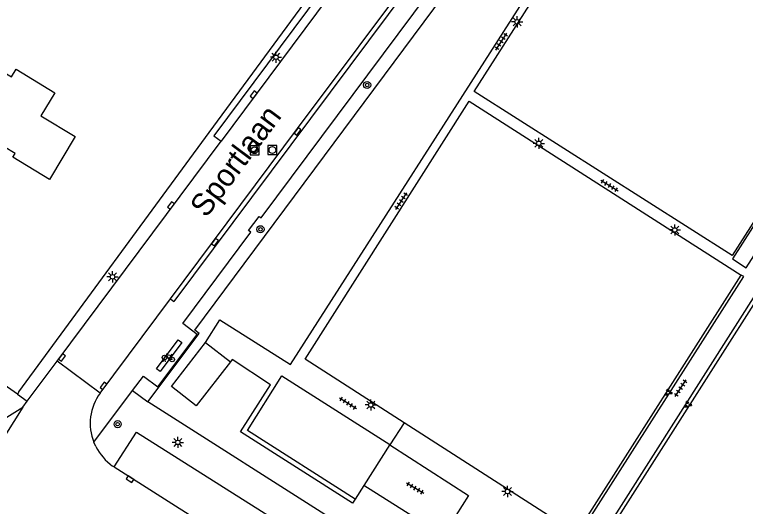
# Model space of a CAD drawing. Extents: x 136000 to 141000, y 400494 to 402006.
# Drawn here: x 138167.1 to 138249, y 401625.7 to 401680.8 of the extents above; entities that cross this region are included whole.
import ezdxf

# ---------------------------------------------------------------- set-up
doc = ezdxf.new("R2010")
doc.units = 0
for name, color, linetype in [('gg-afsc-hekwerk', 7, 'Continuous'), ('gg-anno-openbare ruimte label', 7, 'Continuous'), ('gg-bbg-bijgebouw', 7, 'Continuous'), ('gg-bbg-hoofdgebouw', 7, 'Continuous'), ('gg-knt-verharding', 7, 'Continuous'), ('gg-knt-verharding nz', 7, 'Continuous'), ('gt-grn-groengrens', 7, 'Continuous'), ('gt-grn-vlakafsluiter', 7, 'Continuous'), ('gt-grn-weggrens', 7, 'Continuous'), ('gt-symb-boom', 7, 'Continuous'), ('gt-symb-fietsenrek', 7, 'Continuous'), ('gt-symb-groenvak', 7, 'Continuous'), ('gt-symb-kolk', 7, 'Continuous'), ('gt-symb-lichtmast', 7, 'Continuous'), ('gt-symb-rioolschacht', 7, 'Continuous'), ('gt-symb-tegel verharding', 7, 'Continuous')]:
    doc.layers.add(name, color=color, linetype=linetype)

# ---------------------------------------------------------------- blocks, each defined once
blk = doc.blocks.new('gt0-LMAST')
at = {"layer": 'gt-symb-lichtmast'}
for p, q in [((-0.182, 0.173), (-0.447, 0.438)), ((-0.005, 0.246), (-0.005, 0.621)), ((0.172, 0.173), (0.437, 0.438)), ((-0.255, -0.004), (-0.63, -0.004)), ((-0.182, -0.181), (-0.447, -0.446)), ((-0.005, -0.254), (-0.005, -0.629)), ((0.437, -0.446), (0.172, -0.181)), ((0.245, -0.004), (0.62, -0.004))]:
    blk.add_line(p, q, dxfattribs=at)
blk.add_circle((-0.005, -0.004), 0.25, dxfattribs=at)
blk = doc.blocks.new('gt0-FREK')
at = {"layer": 'gt-symb-fietsenrek'}
for p, q in [((0.259, 0.762), (0.294, 0.823)), ((0.294, 0.823), (0.767, 0.714)), ((0.757, 0.841), (0.866, 0.816)), ((0.767, 0.714), (0.84, 0.822)), ((0.54, 0.335), (0.259, 0.762)), ((0.767, 0.714), (0.54, 0.335)), ((0.895, 0.252), (0.767, 0.714))]:
    blk.add_line(p, q, dxfattribs=at)
for points in [[(0.294, 0.823), (0.36, 0.937), (0.452, 0.935)], [(-0.124, 0), (-0.047, 0.312), (0.053, 0.312), (0.12, 0)], [(0.036, 0.476), (0.228, 0.708), (0.259, 0.762)], [(0.54, 0.335), (0.555, 0.305), (0.895, 0.252)]]:
    blk.add_lwpolyline(points, dxfattribs=at)
for centre in [(0.036, 0.476), (0.895, 0.252)]:
    blk.add_circle(centre, 0.252, dxfattribs=at)
blk = doc.blocks.new('gt0-KOLK')
at = {"layer": 'gt-symb-kolk'}
blk.add_lwpolyline([(0, 0), (0.375, 0), (0.375, 0.4), (-0.375, 0.4), (-0.375, 0), (0, 0)], dxfattribs=at)
blk = doc.blocks.new('gt0-RS')
at = {"layer": 'gt-symb-rioolschacht'}
blk.add_lwpolyline([(-0.5, -0.5), (0.5, -0.5), (0.5, 0.5), (-0.5, 0.5)], close=True, dxfattribs=at)
blk.add_circle((0, 0), 0.375, dxfattribs=at)
blk = doc.blocks.new('gt0-BOOM')
at = {"layer": 'gt-symb-boom'}
for radius in [0.4, 0.2]:
    blk.add_circle((0, 0), radius, dxfattribs=at)
blk = doc.blocks.new('gt0-TEG1')
at = {"layer": 'gt-symb-tegel verharding'}
for p, q in [((-1.125, 0), (1.125, 0)), ((-0.9, -0.25), (-0.9, 0.25)), ((-0.45, -0.25), (-0.45, 0.25)), ((0, -0.25), (0, 0.25)), ((0.45, -0.25), (0.45, 0.25)), ((0.9, -0.25), (0.9, 0.25))]:
    blk.add_line(p, q, dxfattribs=at)
blk = doc.blocks.new('gt0-GRVAK')
at = {"layer": 'gt-symb-groenvak'}
for p, q in [((-0.11, 0.189), (-0.228, 0.24)), ((-0.182, 0.153), (0.088, 0.153)), ((-0.091, 0.211), (-0.156, 0.322)), ((-0.047, 0.214), (-0.047, 0.393)), ((-0.004, 0.211), (0.061, 0.322)), ((0.015, 0.189), (0.133, 0.24)), ((0.262, -0.052), (0.197, 0.059)), ((0.305, -0.049), (0.305, 0.13)), ((0.349, -0.052), (0.414, 0.059)), ((-0.245, -0.228), (-0.363, -0.177)), ((-0.318, -0.264), (-0.047, -0.264)), ((-0.226, -0.206), (-0.291, -0.095)), ((-0.183, -0.203), (-0.183, -0.024)), ((-0.139, -0.206), (-0.074, -0.095)), ((-0.12, -0.228), (-0.002, -0.177)), ((0.243, -0.074), (0.125, -0.023)), ((0.17, -0.11), (0.441, -0.11)), ((0.368, -0.074), (0.486, -0.023))]:
    blk.add_line(p, q, dxfattribs=at)

msp = doc.modelspace()

# ---------------------------------------------------------------- linework, layer by layer
at = {"layer": 'gg-afsc-hekwerk'}
for p, q in [((138230.063, 401622.644), (138248.498, 401651.587)), ((138250.974, 401650.056), (138232.574, 401621.165)), ((138211.297, 401618.764), (138181.964, 401637.383)), ((138230.063, 401622.644), (138210.707, 401635.034)), ((138209.091, 401632.584), (138206.204, 401628.024)), ((138206.204, 401628.024), (138205.222, 401626.471))]:
    msp.add_line(p, q, dxfattribs=at)
for points in [[(138181.964, 401637.383), (138187.719, 401645.052), (138187.242, 401645.423), (138225.229, 401696.436), (138232.384, 401702.983), (138237.469, 401708.685)], [(138247.461, 401653.76), (138218.576, 401672.134), (138238.13, 401702.75), (138267.019, 401684.336), (138247.461, 401653.76)], [(138213.641, 401686.601), (138213.589, 401686.53), (138213.343, 401686.718), (138184.885, 401648.624)], [(138210.707, 401635.034), (138199.599, 401642.144), (138217.995, 401671.059), (138248.498, 401651.587)], [(138205.222, 401626.471), (138193.144, 401634.166), (138197.013, 401640.279), (138209.091, 401632.584)]]:
    msp.add_lwpolyline(points, dxfattribs=at)
at = {"layer": 'gg-bbg-bijgebouw'}
msp.add_line((138188.449, 401644.013), (138191.232, 401641.852), dxfattribs=at)
msp.add_lwpolyline([(138191.232, 401641.852), (138187.406, 401636.923), (138184.622, 401639.085), (138188.449, 401644.013)], dxfattribs=at)
at = {"layer": 'gg-bbg-hoofdgebouw'}
msp.add_lwpolyline([(138160.541, 401677.5), (138166.711, 401673.77), (138167.221, 401674.63), (138171.551, 401672.01), (138169.981, 401669.42), (138173.831, 401667.12), (138170.951, 401662.29), (138166.851, 401664.78), (138167.111, 401665.2), (138163.391, 401667.44), (138162.521, 401665.98), (138155.971, 401669.94), (138160.541, 401677.5)], dxfattribs=at)
at = {"layer": 'gg-knt-verharding'}
for p, q in [((138207.625, 401689.967), (138190.192, 401666.567)), ((138171.815, 401641.938), (138190.192, 401666.567)), ((138176.639, 401638.339), (138184.514, 401648.9)), ((138168.475, 401637.461), (138171.815, 401641.938)), ((138175.93, 401632.851), (138180.272, 401638.646)), ((138167.971, 401636.785), (138161.455, 401626.501)), ((138166.168, 401635.656), (138167.971, 401636.785)), ((138167.971, 401636.785), (138168.475, 401637.461)), ((138210.707, 401635.034), (138209.118, 401632.567)), ((138176.155, 401632.365), (138175.93, 401632.851)), ((138209.118, 401632.567), (138209.091, 401632.584)), ((138178.201, 401630.084), (138178.039, 401630.186)), ((138178.201, 401630.084), (138217.574, 401605.204)), ((138214.915, 401622.51), (138206.204, 401628.024))]:
    msp.add_line(p, q, dxfattribs=at)
for points in [[(138188.449, 401644.013), (138190.053, 401646.555), (138197.98, 401641.552), (138225.877, 401685.139), (138223.653, 401686.595), (138225.329, 401689.21), (138227.558, 401687.765), (138237.93, 401703.971), (138272.043, 401682.264), (138272.69, 401683.28), (138273.067, 401683.039)], [(138180.272, 401638.646), (138181.479, 401640.257), (138183.097, 401639.062), (138187.495, 401644.921), (138185.894, 401646.143), (138193.517, 401656.399), (138193.283, 401656.565), (138194.463, 401658.136), (138194.696, 401657.988), (138220.345, 401692.422), (138220.551, 401692.573)], [(138184.514, 401648.9), (138198.751, 401667.993), (138212.459, 401686.347)], [(138247.529, 401653.388), (138249.061, 401652.388), (138257.677, 401665.875), (138256.343, 401666.72), (138254.448, 401663.782), (138254.224, 401663.911), (138247.529, 401653.388)], [(138230.345, 401622.478), (138248.771, 401651.413), (138248.498, 401651.587)], [(138232.261, 401621.349), (138250.667, 401650.252), (138250.974, 401650.056)], [(138205.222, 401626.471), (138204.928, 401626.01), (138192.355, 401634.02), (138195.728, 401639.279), (138191.42, 401642.136), (138191.232, 401641.852)], [(138178.201, 401630.084), (138180.712, 401633.988), (138209.429, 401615.822)], [(138209.118, 401632.567), (138217.932, 401626.881), (138215.092, 401622.396)]]:
    msp.add_lwpolyline(points, dxfattribs=at)
for centre, radius, start, end in [((138181.127, 401634.969), 5.612, 143.09941, 202.17794), ((138181.611, 401635.178), 6.138, 207.27656, 234.41793)]:
    msp.add_arc(centre, radius, start, end, dxfattribs=at)
at = {"layer": 'gg-knt-verharding nz'}
msp.add_lwpolyline([(138183.378, 401640.761), (138182.967, 401641.074), (138185.397, 401644.34), (138185.808, 401644.041), (138183.378, 401640.761)], dxfattribs=at)
at = {"layer": 'gt-grn-groengrens'}
for p, q in [((138188.863, 401667.559), (138208.624, 401694.453)), ((138167.536, 401638.49), (138188.863, 401667.559)), ((138167.536, 401638.49), (138167.36, 401638.237)), ((138180.272, 401638.646), (138181.964, 401637.383)), ((138167.36, 401638.237), (138168.475, 401637.461))]:
    msp.add_line(p, q, dxfattribs=at)
for points in [[(138208.986, 401694.226), (138202.848, 401685.234), (138189.366, 401667.183), (138190.192, 401666.567)], [(138167.36, 401638.237), (138160.49, 401643.013), (138160.961, 401643.778)]]:
    msp.add_lwpolyline(points, dxfattribs=at)
at = {"layer": 'gt-grn-vlakafsluiter'}
msp.add_line((138184.514, 401648.9), (138184.885, 401648.624), dxfattribs=at)
at = {"layer": 'gt-grn-weggrens'}
msp.add_line((138176.639, 401638.339), (138171.815, 401641.938), dxfattribs=at)

# ---------------------------------------------------------------- block references
at = {"layer": 'gt-symb-boom'}
for p in [(138206.563, 401672.875), (138194.608, 401656.708), (138178.596, 401634.876)]:
    msp.add_blockref('gt0-BOOM', p, dxfattribs=at)
at = {"layer": 'gt-symb-fietsenrek'}
msp.add_blockref('gt0-FREK', (138183.814, 401641.865), dxfattribs=at)
at = {"layer": 'gt-symb-groenvak'}
for p in [(138240.316, 401638.433), (138242.498, 401637.083)]:
    msp.add_blockref('gt0-GRVAK', p, dxfattribs=at)
at = {"layer": 'gt-symb-kolk'}
for p, rotation in [((138193.995, 401671.665), 53.302791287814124), ((138198.603, 401667.793), -126.70850151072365), ((138184.736, 401659.255), 53.273736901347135), ((138189.351, 401655.386), -126.70850151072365), ((138172.208, 401642.463), -126.72626309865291), ((138177.166, 401639.046), 53.29149848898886), ((138179.884, 401628.534), -32.33937707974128)]:
    msp.add_blockref('gt0-KOLK', p, dxfattribs=dict(at, rotation=rotation))
at = {"layer": 'gt-symb-lichtmast'}
for p in [(138223.388, 401679.951), (138196.349, 401675.984), (138225.812, 401666.336), (138241.054, 401656.637), (138178.033, 401651.389), (138206.974, 401637.029), (138185.351, 401632.839), (138222.299, 401627.34)]:
    msp.add_blockref('gt0-LMAST', p, dxfattribs=at)
at = {"layer": 'gt-symb-rioolschacht'}
for p in [(138193.951, 401665.562), (138195.939, 401665.592)]:
    msp.add_blockref('gt0-RS', p, dxfattribs=at)
at = {"layer": 'gt-symb-tegel verharding'}
for p, rotation in [((138221.598, 401677.726), 56.91369260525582), ((138233.738, 401661.611), -31.179817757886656), ((138210.382, 401659.864), 56.70715142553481), ((138241.706, 401638.902), 56.75506275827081), ((138204.421, 401637.223), -32.62503559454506), ((138211.94, 401627.716), -30.718190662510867)]:
    msp.add_blockref('gt0-TEG1', p, dxfattribs=dict(at, rotation=rotation))

# ---------------------------------------------------------------- texts
at = {"layer": 'gg-anno-openbare ruimte label'}
msp.add_text('Sportlaan', height=2.5, rotation=53.3, dxfattribs=at).set_placement((138188.53, 401657.893))

doc.saveas('drawing.dxf')
